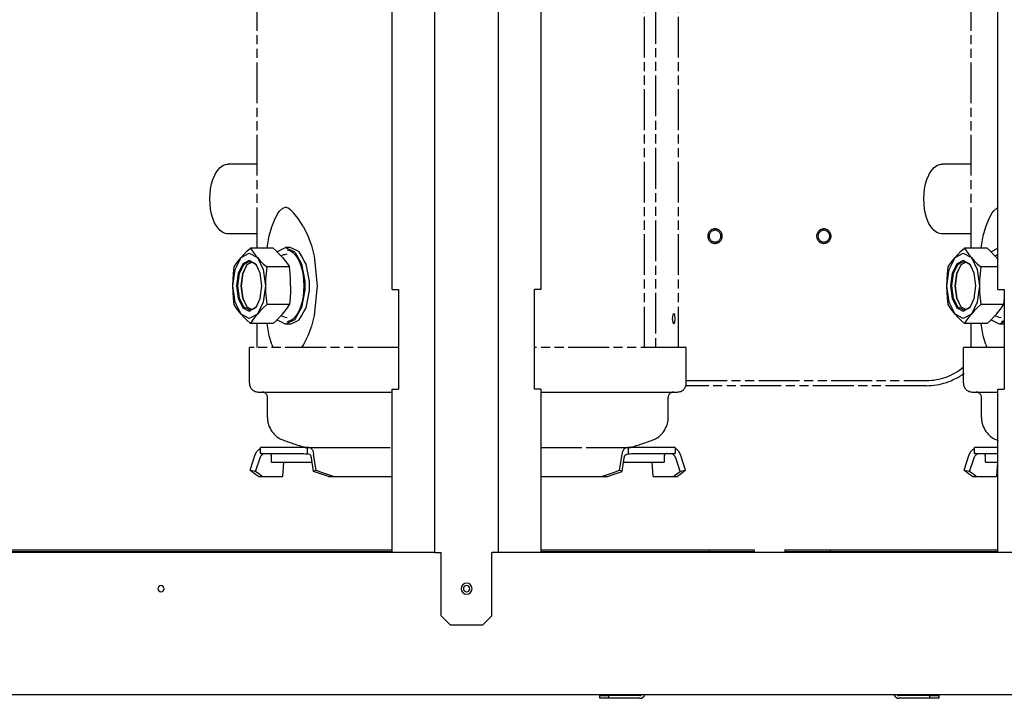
# Model space of a CAD drawing. Extents: x -156717 to 425753, y -51191 to 363295.
# Tile 308 of 502: x 139177 to 139720, y 112052 to 112426. Entities that reach past the tile are written whole.
import ezdxf

# ---------------------------------------------------------------- set-up
doc = ezdxf.new("R2010")
doc.units = 0
doc.header["$LTSCALE"] = 50
doc.linetypes.add('PHANTOM', pattern=[0.8, 0.45, -0.05, 0.1, -0.05, 0.1, -0.05])
doc.layers.get('0').update_dxf_attribs({"linetype": 'CONTINUOUS'})
doc.layers.get('Defpoints').update_dxf_attribs({"linetype": 'CONTINUOUS'})
doc.layers.add('DEFAULT_3', color=7, linetype='PHANTOM')
doc.layers.add('WL570---_TOEVOER', color=3, linetype='CONTINUOUS')
doc.styles.get("Standard").update_dxf_attribs({"font": 'ARIAL.TTF'})
doc.dimstyles.new('ISO-25', dxfattribs={"dimtxt": 2.5, "dimasz": 2.5, "dimexe": 1.25, "dimexo": 0.625, "dimtad": 1, "dimtih": 1, "dimdec": 4, "dimdsep": 46, "dimtxsty": 'Standard', "dimcen": 2.5, "dimadec": 0, "dimazin": 0, "dimtfac": 1, "dimtdec": 4, "dimtmove": 0, "dimatfit": 3, "dimfxl": 0, "dimtvp": 1, "dimtolj": 1, "dimtzin": 0, "dimarcsym": 0})

# ---------------------------------------------------------------- blocks, each defined once
blk = doc.blocks.new('*D171')
at = {"layer": 'Defpoints', "color": 0, "transparency": 16777216}
for p in [(140726.76, 113760.31), (138453.29, 112134.01), (140726.76, 112134.01)]:
    blk.add_point(p, dxfattribs=at)
at = {"layer": 'WL570---_TOEVOER', "color": 0, "lineweight": -2, "transparency": 16777216}
for p, q in [((138453.29, 112165.26), (138453.29, 113822.81)), ((140726.76, 112165.26), (140726.76, 113822.81)), ((138578.29, 113760.31), (140601.76, 113760.31))]:
    blk.add_line(p, q, dxfattribs=at)
at = {"layer": 'WL570---_TOEVOER', "color": 0, "transparency": 16777216}
for points in [[(138578.29, 113781.15), (138578.29, 113739.48), (138453.29, 113760.31)], [(140601.76, 113781.15), (140601.76, 113739.48), (140726.76, 113760.31)]]:
    blk.add_solid(points, dxfattribs=at)
at = {"layer": 'WL570---_TOEVOER', "color": 0, "transparency": 16777216, "insert": (139607.85, 113855.43), "char_height": 125, "attachment_point": 5}
blk.add_mtext('\\A1;2273 HT', dxfattribs=at)

msp = doc.modelspace()

# ---------------------------------------------------------------- linework, layer by layer
at = {"color": 3, "linetype": 'Continuous'}
for p, q in [((139381.99721, 112277.21976), (139381.99721, 112812.79783)), ((139405.50063, 112132.19862), (139405.50063, 112812.79783)), ((139440.50574, 112812.79783), (139440.50574, 112132.19862)), ((139464.00916, 112812.79783), (139464.00916, 112277.21976)), ((139716.0459, 112277.21976), (139716.0459, 112812.79783)), ((139381.99721, 112277.21976), (139383.49743, 112277.21976)), ((139383.49743, 112277.21976), (139385.49772, 112277.21976)), ((139385.49772, 112277.21976), (139385.49772, 112222.21174)), ((139460.50865, 112222.21174), (139460.50865, 112277.21976)), ((139462.50894, 112277.21976), (139460.50865, 112277.21976)), ((139464.00916, 112277.21976), (139462.50894, 112277.21976)), ((139716.0459, 112277.21976), (139717.54612, 112277.21976)), ((139717.54612, 112277.21976), (139719.54641, 112277.21976)), ((139719.54641, 112277.21976), (139719.54641, 112222.21174)), ((139381.99721, 112132.19862), (139381.99721, 112222.21174)), ((139381.99721, 112222.21174), (139383.49743, 112222.21174)), ((139383.49743, 112222.21174), (139385.49772, 112222.21174)), ((139462.50894, 112222.21174), (139460.50865, 112222.21174)), ((139464.00916, 112222.21174), (139462.50894, 112222.21174)), ((139464.00916, 112222.21174), (139464.00916, 112132.19862)), ((139716.0459, 112132.19862), (139716.0459, 112222.21174)), ((139716.0459, 112222.21174), (139717.54612, 112222.21174)), ((139717.54612, 112222.21174), (139719.54641, 112222.21174)), ((139405.50063, 112132.19862), (138579.38022, 112132.19862)), ((138607.88438, 112133.69884), (139381.99721, 112133.69884)), ((139405.50063, 112132.19862), (139407.00085, 112132.19862)), ((139407.00085, 112132.19862), (139409.00114, 112132.19862)), ((139409.00114, 112097.19351), (139409.00114, 112132.19862)), ((139437.00523, 112097.19351), (139437.00523, 112132.19862)), ((139439.00552, 112132.19862), (139437.00523, 112132.19862)), ((139440.50574, 112132.19862), (139439.00552, 112132.19862)), ((139739.54933, 112132.19862), (139440.50574, 112132.19862)), ((139464.00916, 112133.69884), (139556.52265, 112133.69884)), ((139556.52265, 112133.69884), (139581.52629, 112133.69884)), ((139598.52877, 112133.69884), (139623.53242, 112133.69884)), ((139623.53242, 112133.69884), (139716.0459, 112133.69884)), ((139409.00114, 112097.19351), (139414.00187, 112092.19279)), ((139432.0045, 112092.19279), (139437.00523, 112097.19351)), ((139414.00187, 112092.19279), (139432.0045, 112092.19279)), ((140669.18484, 112053.68717), (138510.87022, 112053.68717)), ((139496.5139, 112053.1871), (139501.51463, 112053.1871)), ((139518.51711, 112053.1871), (139501.51463, 112053.1871)), ((139678.54043, 112053.1871), (139661.53796, 112053.1871)), ((139678.54043, 112053.1871), (139683.54116, 112053.1871))]:
    msp.add_line(p, q, dxfattribs=at)
at = {"color": 7, "linetype": 'Continuous'}
for p, q in [((138607.88438, 112132.69869), (139381.99721, 112132.69869)), ((139218.6905, 112132.69869), (139218.6905, 112132.19862)), ((139222.73254, 112132.69869), (139222.73254, 112132.19862)), ((139230.81662, 112132.69869), (139230.81662, 112132.19862)), ((139234.85866, 112132.69869), (139234.85866, 112132.19862)), ((139248.69487, 112132.69869), (139248.69487, 112132.19862)), ((139252.73691, 112132.69869), (139252.73691, 112132.19862)), ((139260.82099, 112132.69869), (139260.82099, 112132.19862)), ((139264.86304, 112132.69869), (139264.86304, 112132.19862)), ((139361.71135, 112132.69869), (139361.71135, 112132.19862)), ((139365.75339, 112132.69869), (139365.75339, 112132.19862)), ((139373.83747, 112132.69869), (139373.83747, 112132.19862)), ((139377.87951, 112132.69869), (139377.87951, 112132.19862)), ((139464.00916, 112132.69869), (139556.52265, 112132.69869)), ((139516.76685, 112132.69869), (139516.76685, 112132.19862)), ((139516.76685, 112132.69869), (139516.76685, 112132.19862)), ((139556.52265, 112133.69884), (139556.52265, 112132.69869)), ((139556.52265, 112132.69869), (139581.52629, 112132.69869)), ((139581.52629, 112133.69884), (139581.52629, 112132.69869)), ((139598.52877, 112133.69884), (139598.52877, 112132.69869)), ((139598.52877, 112132.69869), (139623.53242, 112132.69869)), ((139613.63097, 112132.69869), (139613.63097, 112132.19862)), ((139620.63199, 112132.69869), (139620.63199, 112132.19862)), ((139623.53242, 112133.69884), (139623.53242, 112132.69869)), ((139623.53242, 112132.69869), (139716.0459, 112132.69869)), ((139627.63301, 112132.69869), (139627.63301, 112132.19862)), ((139496.5139, 112051.68688), (139496.5139, 112053.1871)), ((139501.51463, 112051.68688), (139501.51463, 112053.1871)), ((139678.54043, 112051.68688), (139678.54043, 112053.1871)), ((139683.54116, 112051.68688), (139683.54116, 112053.1871)), ((139501.51463, 112051.68688), (139496.5139, 112051.68688)), ((139518.51711, 112051.68688), (139501.51463, 112051.68688)), ((139678.54043, 112051.68688), (139661.53796, 112051.68688)), ((139683.54116, 112051.68688), (139678.54043, 112051.68688))]:
    msp.add_line(p, q, dxfattribs=at)
for centre, radius, start, end in [((139342.1414, 112132.0486), 0.65009, 18.3702765, 72), ((139350.84267, 112132.0486), 0.65009, 108, 161.6297235), ((139671.18936, 112132.0486), 0.65009, 18.3702765, 90), ((139671.18936, 112132.0486), 0.65009, 18.3702765, 90), ((139679.89063, 112132.0486), 0.65009, 90, 161.6297235), ((139679.89063, 112132.0486), 0.65009, 90, 161.6297235), ((139518.51711, 112054.68732), 3.00044, 270, 340.4333734), ((139661.53796, 112054.68732), 3.00044, 199.5666266, 270)]:
    msp.add_arc(centre, radius, start, end, dxfattribs=at)
at = {"color": 3, "linetype": 'Continuous'}
for centre, radius, start, end in [((139254.47862, 112112.1957), 1.75026, 0, 180), ((139423.00318, 112112.1957), 3.00044, 0, 180), ((139423.00318, 112112.1957), 1.75026, 0, 180), ((139254.47862, 112112.1957), 1.75026, 180, 0), ((139423.00318, 112112.1957), 3.00044, 180, 0), ((139423.00318, 112112.1957), 1.75026, 180, 0), ((139518.51711, 112054.68732), 1.50022, 270, 320.5105702), ((139661.53796, 112054.68732), 1.50022, 219.4894298, 270)]:
    msp.add_arc(centre, radius, start, end, dxfattribs=at)
at = {"layer": 'DEFAULT_3', "color": 6, "linetype": 'PHANTOM'}
for p, q in [((139539.84022, 112245.2901), (139539.84022, 112641.8229)), ((139521.10391, 112245.2901), (139521.10391, 112635.42197)), ((139527.18205, 112635.42197), (139527.18205, 112245.2901)), ((139307.56636, 112300.1077), (139307.56636, 112447.94464)), ((139701.32375, 112300.1077), (139701.32375, 112447.94464)), ((139288.59537, 112345.70297), (139290.08161, 112346.32194)), ((139290.08161, 112346.32194), (139290.78846, 112346.41763)), ((139290.78846, 112346.41763), (139291.58051, 112346.52486)), ((139307.56636, 112346.52486), (139291.58051, 112346.52486)), ((139682.35277, 112345.70297), (139683.83901, 112346.32194)), ((139683.83901, 112346.32194), (139684.54586, 112346.41763)), ((139684.54586, 112346.41763), (139685.33791, 112346.52486)), ((139701.32375, 112346.52486), (139685.33791, 112346.52486)), ((139284.08118, 112340.33609), (139284.61685, 112341.36864)), ((139284.61685, 112341.36864), (139285.81432, 112343.1947)), ((139285.81432, 112343.1947), (139287.15539, 112344.65495)), ((139287.15539, 112344.65495), (139288.59537, 112345.70297)), ((139677.83858, 112340.33609), (139678.37425, 112341.36864)), ((139678.37425, 112341.36864), (139679.57172, 112343.1947)), ((139679.57172, 112343.1947), (139680.91279, 112344.65495)), ((139680.91279, 112344.65495), (139682.35277, 112345.70297)), ((139281.86695, 112332.88362), (139282.40482, 112335.56222)), ((139282.40482, 112335.56222), (139283.14633, 112338.06426)), ((139283.14633, 112338.06426), (139284.08118, 112340.33609)), ((139675.62435, 112332.88362), (139676.16222, 112335.56222)), ((139676.16222, 112335.56222), (139676.90373, 112338.06426)), ((139676.90373, 112338.06426), (139677.83858, 112340.33609)), ((139281.43153, 112327.22705), (139281.54083, 112330.08562)), ((139281.54083, 112330.08562), (139281.86695, 112332.88362)), ((139675.18893, 112327.22705), (139675.29823, 112330.08562)), ((139675.29823, 112330.08562), (139675.62435, 112332.88362)), ((139281.54041, 112324.37399), (139281.43153, 112327.22705)), ((139675.2978, 112324.37399), (139675.18893, 112327.22705)), ((139281.86543, 112321.58014), (139281.54041, 112324.37399)), ((139282.40182, 112318.90406), (139281.86543, 112321.58014)), ((139317.37804, 112316.37847), (139319.16664, 112319.54757)), ((139319.16664, 112319.54757), (139320.02707, 112320.69482)), ((139320.02707, 112320.69482), (139321.64956, 112322.17502)), ((139321.64956, 112322.17502), (139323.12576, 112322.6337)), ((139324.66601, 112322.17725), (139323.12576, 112322.6337)), ((139326.54163, 112320.6943), (139324.66601, 112322.17725)), ((139327.61992, 112319.54562), (139326.54163, 112320.6943)), ((139330.08218, 112316.37569), (139327.61992, 112319.54562)), ((139675.62283, 112321.58014), (139675.2978, 112324.37399)), ((139676.15922, 112318.90406), (139675.62283, 112321.58014)), ((139711.13544, 112316.37847), (139712.92404, 112319.54757)), ((139712.92404, 112319.54757), (139713.78447, 112320.69482)), ((139713.78447, 112320.69482), (139715.40695, 112322.17502)), ((139715.40695, 112322.17502), (139716.0459, 112322.37355)), ((139283.14181, 112316.40273), (139282.40182, 112318.90406)), ((139284.07553, 112314.12978), (139283.14181, 112316.40273)), ((139284.61094, 112313.09602), (139284.07553, 112314.12978)), ((139315.54694, 112311.7888), (139317.37804, 112316.37847)), ((139332.98506, 112311.7888), (139330.08218, 112316.37569)), ((139676.89921, 112316.40273), (139676.15922, 112318.90406)), ((139677.83292, 112314.12978), (139676.89921, 112316.40273)), ((139678.36833, 112313.09602), (139677.83292, 112314.12978)), ((139709.30434, 112311.7888), (139711.13544, 112316.37847)), ((139285.80877, 112311.26658), (139284.61094, 112313.09602)), ((139287.1517, 112309.80246), (139285.80877, 112311.26658)), ((139288.59452, 112308.75161), (139287.1517, 112309.80246)), ((139290.08274, 112308.13185), (139288.59452, 112308.75161)), ((139314.21564, 112306.8772), (139315.54694, 112311.7888)), ((139332.98506, 112311.7888), (139335.40814, 112306.89651)), ((139679.56617, 112311.26658), (139678.36833, 112313.09602)), ((139680.9091, 112309.80246), (139679.56617, 112311.26658)), ((139682.35192, 112308.75161), (139680.9091, 112309.80246)), ((139683.84014, 112308.13185), (139682.35192, 112308.75161)), ((139707.97304, 112306.8772), (139709.30434, 112311.7888)), ((139290.78845, 112308.03638), (139290.08274, 112308.13185)), ((139291.58051, 112307.92923), (139290.78845, 112308.03638)), ((139307.56636, 112307.92923), (139291.58051, 112307.92923)), ((139313.2252, 112301.41208), (139314.21564, 112306.8772)), ((139335.40814, 112306.89651), (139337.42335, 112301.49905)), ((139684.54584, 112308.03638), (139683.84014, 112308.13185)), ((139685.33791, 112307.92923), (139684.54584, 112308.03638)), ((139701.32375, 112307.92923), (139685.33791, 112307.92923)), ((139706.98259, 112301.41208), (139707.97304, 112306.8772)), ((139298.617, 112294.91079), (139303.11765, 112297.32261)), ((139300.18205, 112296.63069), (139301.88795, 112298.34804)), ((139301.88795, 112298.34804), (139303.76392, 112300.1077)), ((139303.11765, 112297.32261), (139307.61831, 112294.91079)), ((139316.32981, 112300.1077), (139303.76392, 112300.1077)), ((139303.76392, 112300.1077), (139304.93587, 112298.3479)), ((139304.93587, 112298.3479), (139306.20453, 112296.63055)), ((139313.06828, 112300.1077), (139313.2252, 112301.41208)), ((139318.20575, 112298.34807), (139316.32981, 112300.1077)), ((139319.91165, 112296.63072), (139318.20575, 112298.34807)), ((139318.41257, 112298.13986), (139323.20458, 112300.52315)), ((139325.80303, 112300.52315), (139323.20458, 112300.52315)), ((139325.80303, 112300.52315), (139323.20458, 112300.52315)), ((139323.20458, 112300.52315), (139328.14185, 112298.08341)), ((139324.14969, 112299.17674), (139324.98026, 112298.92141)), ((139324.98026, 112298.92141), (139325.60122, 112298.73052)), ((139325.60122, 112298.73052), (139326.99726, 112297.85426)), ((139329.34679, 112298.76067), (139325.80303, 112300.52315)), ((139326.99726, 112297.85426), (139328.31412, 112296.56918)), ((139328.14185, 112298.08341), (139328.40204, 112297.62255)), ((139328.40204, 112297.62255), (139331.92054, 112291.39053)), ((139330.76856, 112298.05356), (139329.34679, 112298.76067)), ((139331.97844, 112295.88857), (139330.76856, 112298.05356)), ((139337.42335, 112301.49905), (139339.02938, 112295.62433)), ((139692.37439, 112294.91079), (139696.87505, 112297.32261)), ((139693.93945, 112296.63069), (139695.64535, 112298.34804)), ((139695.64535, 112298.34804), (139697.52131, 112300.1077)), ((139696.87505, 112297.32261), (139701.37571, 112294.91079)), ((139710.08721, 112300.1077), (139697.52131, 112300.1077)), ((139697.52131, 112300.1077), (139698.69327, 112298.3479)), ((139698.69327, 112298.3479), (139699.96192, 112296.63055)), ((139706.82568, 112300.1077), (139706.98259, 112301.41208)), ((139711.96315, 112298.34807), (139710.08721, 112300.1077)), ((139713.66905, 112296.63072), (139711.96315, 112298.34807)), ((139712.16997, 112298.13986), (139716.0459, 112300.06755)), ((139295.32232, 112288.32134), (139298.617, 112294.91079)), ((139295.93456, 112291.47368), (139297.20321, 112293.19104)), ((139297.20321, 112293.19104), (139298.617, 112294.91079)), ((139298.617, 112294.91079), (139300.18205, 112296.63069)), ((139303.1452, 112293.32192), (139299.65658, 112291.4913)), ((139300.17524, 112291.01311), (139301.89565, 112291.93508)), ((139301.89565, 112291.93508), (139303.55073, 112292.82203)), ((139302.08077, 112291.01311), (139304.50349, 112292.31145)), ((139303.62129, 112293.06403), (139303.1452, 112293.32192)), ((139303.55073, 112292.82203), (139303.63256, 112292.77818)), ((139304.06805, 112292.82203), (139303.62129, 112293.06403)), ((139303.63256, 112292.77818), (139304.50349, 112292.31145)), ((139304.75843, 112292.44807), (139304.06805, 112292.82203)), ((139304.50349, 112292.31145), (139306.92622, 112291.01311)), ((139306.62698, 112291.43592), (139304.75843, 112292.44807)), ((139306.20453, 112296.63055), (139307.61831, 112294.91079)), ((139307.61831, 112294.91079), (139310.91298, 112288.32134)), ((139307.61831, 112294.91079), (139309.18336, 112293.1909)), ((139309.18336, 112293.1909), (139310.88926, 112291.47354)), ((139321.47673, 112294.91079), (139319.91165, 112296.63072)), ((139320.63986, 112295.83046), (139320.74377, 112295.91287)), ((139320.74377, 112295.91287), (139322.06187, 112296.51847)), ((139321.47673, 112294.91079), (139322.913, 112293.16213)), ((139322.06187, 112296.51847), (139322.73152, 112296.67088)), ((139322.73152, 112296.67088), (139324.07944, 112296.87638)), ((139322.913, 112293.16213), (139324.179, 112291.44541)), ((139328.31412, 112296.56918), (139329.5251, 112294.90204)), ((139329.5251, 112294.90204), (139330.60396, 112292.88602)), ((139330.60396, 112292.88602), (139331.52523, 112290.56366)), ((139333.52285, 112293.12496), (139331.97844, 112295.88857)), ((139334.56187, 112291.26572), (139333.52285, 112293.12496)), ((139339.02938, 112295.62433), (139340.61073, 112279.36469)), ((139689.07972, 112288.32134), (139692.37439, 112294.91079)), ((139689.69196, 112291.47368), (139690.96061, 112293.19104)), ((139690.96061, 112293.19104), (139692.37439, 112294.91079)), ((139692.37439, 112294.91079), (139693.93945, 112296.63069)), ((139696.90259, 112293.32192), (139693.41397, 112291.4913)), ((139693.93264, 112291.01311), (139695.65305, 112291.93508)), ((139695.65305, 112291.93508), (139697.30813, 112292.82203)), ((139695.83816, 112291.01311), (139698.26089, 112292.31145)), ((139697.37869, 112293.06403), (139696.90259, 112293.32192)), ((139697.30813, 112292.82203), (139697.38996, 112292.77818)), ((139697.82544, 112292.82203), (139697.37869, 112293.06403)), ((139697.38996, 112292.77818), (139698.26089, 112292.31145)), ((139698.51583, 112292.44807), (139697.82544, 112292.82203)), ((139698.26089, 112292.31145), (139700.68362, 112291.01311)), ((139700.38438, 112291.43592), (139698.51583, 112292.44807)), ((139699.96192, 112296.63055), (139701.37571, 112294.91079)), ((139701.37571, 112294.91079), (139704.67038, 112288.32134)), ((139701.37571, 112294.91079), (139702.94076, 112293.1909)), ((139702.94076, 112293.1909), (139704.64666, 112291.47354)), ((139715.23413, 112294.91079), (139713.66905, 112296.63072)), ((139714.39726, 112295.83046), (139714.50117, 112295.91287)), ((139714.50117, 112295.91287), (139715.81926, 112296.51847)), ((139715.23413, 112294.91079), (139716.0459, 112293.92246)), ((139715.81926, 112296.51847), (139716.0459, 112296.57005)), ((139294.11634, 112279.32006), (139295.32232, 112288.32134)), ((139294.41102, 112286.20016), (139294.7626, 112289.71388)), ((139294.7626, 112289.71388), (139295.93456, 112291.47368)), ((139299.65658, 112291.4913), (139297.07084, 112286.37702)), ((139297.70421, 112286.07105), (139300.17524, 112291.01311)), ((139299.60973, 112286.07105), (139301.55857, 112290.34437)), ((139299.74368, 112286.23491), (139301.60991, 112290.32092)), ((139301.55857, 112290.34437), (139301.70805, 112290.53579)), ((139301.70805, 112290.53579), (139301.744, 112290.58184)), ((139301.744, 112290.58184), (139302.08077, 112291.01311)), ((139307.15848, 112290.75377), (139306.62698, 112291.43592)), ((139306.92622, 112291.01311), (139307.14, 112290.73934)), ((139307.20041, 112290.66198), (139307.15848, 112290.75377)), ((139307.36324, 112290.30547), (139307.20041, 112290.66198)), ((139309.17664, 112286.33513), (139307.36324, 112290.30547)), ((139310.88926, 112291.47354), (139312.76523, 112289.71388)), ((139310.91298, 112288.32134), (139312.11896, 112279.32006)), ((139312.76523, 112289.71388), (139312.41335, 112286.19672)), ((139325.33113, 112289.71388), (139312.76523, 112289.71388)), ((139324.179, 112291.44541), (139325.33113, 112289.71388)), ((139325.68297, 112286.19704), (139325.33113, 112289.71388)), ((139331.52523, 112290.56366), (139332.26623, 112287.98689)), ((139331.92054, 112291.39053), (139333.72488, 112281.93928)), ((139332.26623, 112287.98689), (139332.80893, 112285.21371)), ((139334.71849, 112290.42739), (139334.56187, 112291.26572)), ((139336.33244, 112281.78859), (139334.71849, 112290.42739)), ((139687.87374, 112279.32006), (139689.07972, 112288.32134)), ((139688.16841, 112286.20016), (139688.52, 112289.71388)), ((139688.52, 112289.71388), (139689.69196, 112291.47368)), ((139693.41397, 112291.4913), (139690.82824, 112286.37702)), ((139691.4616, 112286.07105), (139693.93264, 112291.01311)), ((139693.36713, 112286.07105), (139695.31597, 112290.34437)), ((139693.50107, 112286.23491), (139695.36731, 112290.32092)), ((139695.31597, 112290.34437), (139695.46544, 112290.53579)), ((139695.46544, 112290.53579), (139695.5014, 112290.58184)), ((139695.5014, 112290.58184), (139695.83816, 112291.01311)), ((139700.91588, 112290.75377), (139700.38438, 112291.43592)), ((139700.68362, 112291.01311), (139700.8974, 112290.73934)), ((139700.9578, 112290.66198), (139700.91588, 112290.75377)), ((139701.12064, 112290.30547), (139700.9578, 112290.66198)), ((139702.93404, 112286.33513), (139701.12064, 112290.30547)), ((139704.64666, 112291.47354), (139706.52263, 112289.71388)), ((139704.67038, 112288.32134), (139705.87636, 112279.32006)), ((139706.52263, 112289.71388), (139706.17075, 112286.19672)), ((139716.0459, 112289.71388), (139706.52263, 112289.71388)), ((139294.11634, 112279.32006), (139294.19193, 112282.76013)), ((139294.19193, 112282.76013), (139294.41102, 112286.20016)), ((139297.07084, 112286.37702), (139296.11663, 112279.32006)), ((139296.79975, 112279.32006), (139297.70421, 112286.07105)), ((139298.70721, 112279.33452), (139299.60973, 112286.07105)), ((139298.8151, 112279.32006), (139299.74368, 112286.23491)), ((139310.11867, 112279.32006), (139309.17664, 112286.33513)), ((139312.19455, 112282.76009), (139312.11896, 112279.32006)), ((139312.41335, 112286.19672), (139312.19455, 112282.76009)), ((139325.90179, 112282.76041), (139325.68297, 112286.19704)), ((139325.97739, 112279.32006), (139325.90179, 112282.76041)), ((139332.80893, 112285.21371), (139333.14026, 112282.30651)), ((139333.14026, 112282.30651), (139333.25217, 112279.33142)), ((139333.72488, 112281.93928), (139333.73398, 112276.85154)), ((139336.32333, 112276.70085), (139336.33244, 112281.78859)), ((139687.87374, 112279.32006), (139687.94933, 112282.76013)), ((139687.94933, 112282.76013), (139688.16841, 112286.20016)), ((139690.82824, 112286.37702), (139689.87403, 112279.32006)), ((139690.55714, 112279.32006), (139691.4616, 112286.07105)), ((139692.46461, 112279.33452), (139693.36713, 112286.07105)), ((139692.5725, 112279.32006), (139693.50107, 112286.23491)), ((139703.87607, 112279.32006), (139702.93404, 112286.33513)), ((139705.95195, 112282.76009), (139705.87636, 112279.32006)), ((139706.17075, 112286.19672), (139705.95195, 112282.76009)), ((139294.19193, 112275.88004), (139294.11634, 112279.32006)), ((139295.32232, 112270.31879), (139294.11634, 112279.32006)), ((139294.41073, 112272.4434), (139294.19193, 112275.88004)), ((139296.11663, 112279.32006), (139297.05866, 112272.305)), ((139297.70421, 112272.56908), (139296.79975, 112279.32006)), ((139298.70527, 112279.32006), (139298.70721, 112279.33452)), ((139298.70721, 112279.30561), (139298.70528, 112279.32006)), ((139299.60973, 112272.56908), (139298.70721, 112279.30561)), ((139299.75568, 112272.36392), (139298.8151, 112279.32006)), ((139309.16446, 112272.26311), (139310.11867, 112279.32006)), ((139312.11896, 112279.32006), (139310.91298, 112270.31879)), ((139312.11896, 112279.32006), (139312.19455, 112275.88)), ((139312.19455, 112275.88), (139312.41364, 112272.43996)), ((139325.90568, 112275.97034), (139325.69004, 112272.52859)), ((139325.97739, 112279.32006), (139325.90568, 112275.97034)), ((139333.73398, 112276.85154), (139331.96342, 112267.37441)), ((139333.14193, 112276.35584), (139332.81213, 112273.44722)), ((139333.25217, 112279.33142), (139333.14193, 112276.35584)), ((139334.6914, 112268.15269), (139336.32333, 112276.70085)), ((139340.61073, 112279.36469), (139339.02938, 112263.0158)), ((139687.94933, 112275.88004), (139687.87374, 112279.32006)), ((139689.07972, 112270.31879), (139687.87374, 112279.32006)), ((139688.16813, 112272.4434), (139687.94933, 112275.88004)), ((139689.87403, 112279.32006), (139690.81606, 112272.305)), ((139691.4616, 112272.56908), (139690.55714, 112279.32006)), ((139692.46267, 112279.32006), (139692.46461, 112279.33452)), ((139692.46461, 112279.30561), (139692.46267, 112279.32006)), ((139693.36713, 112272.56908), (139692.46461, 112279.30561)), ((139693.51308, 112272.36392), (139692.5725, 112279.32006)), ((139702.92186, 112272.26311), (139703.87607, 112279.32006)), ((139705.87636, 112279.32006), (139704.67038, 112270.31879)), ((139705.87636, 112279.32006), (139705.95195, 112275.88)), ((139705.95195, 112275.88), (139706.17104, 112272.43996)), ((139294.7626, 112268.92624), (139294.41073, 112272.4434)), ((139298.617, 112263.72933), (139295.32232, 112270.31879)), ((139297.05866, 112272.305), (139299.60832, 112267.20421)), ((139300.17524, 112267.62702), (139297.70421, 112272.56908)), ((139301.55857, 112268.29576), (139299.60973, 112272.56908)), ((139301.60995, 112268.31931), (139299.75568, 112272.36392)), ((139307.36347, 112268.3347), (139309.16446, 112272.26311)), ((139310.91298, 112270.31879), (139307.61831, 112263.72933)), ((139312.41364, 112272.43996), (139312.76523, 112268.92624)), ((139325.69004, 112272.52859), (139325.33113, 112268.92624)), ((139332.27066, 112270.67174), (139331.53048, 112268.09194)), ((139332.81213, 112273.44722), (139332.27066, 112270.67174)), ((139688.52, 112268.92624), (139688.16813, 112272.4434)), ((139692.37439, 112263.72933), (139689.07972, 112270.31879)), ((139690.81606, 112272.305), (139693.36572, 112267.20421)), ((139693.93264, 112267.62702), (139691.4616, 112272.56908)), ((139695.31597, 112268.29576), (139693.36713, 112272.56908)), ((139695.36735, 112268.31931), (139693.51308, 112272.36392)), ((139701.12086, 112268.3347), (139702.92186, 112272.26311)), ((139704.67038, 112270.31879), (139701.37571, 112263.72933)), ((139706.17104, 112272.43996), (139706.52263, 112268.92624)), ((139719.44743, 112272.52859), (139719.08852, 112268.92624)), ((139719.54641, 112274.10831), (139719.44743, 112272.52859)), ((139295.93446, 112267.16658), (139294.7626, 112268.92624)), ((139297.2031, 112265.44923), (139295.93446, 112267.16658)), ((139298.617, 112263.72933), (139297.2031, 112265.44923)), ((139299.60832, 112267.20421), (139303.09011, 112265.31821)), ((139301.86816, 112266.71978), (139300.17524, 112267.62702)), ((139301.70916, 112268.10291), (139301.55857, 112268.29576)), ((139301.74465, 112268.05745), (139301.70916, 112268.10291)), ((139302.08077, 112267.62702), (139301.74465, 112268.05745)), ((139303.55073, 112265.81809), (139301.86816, 112266.71978)), ((139304.50349, 112266.32868), (139302.08077, 112267.62702)), ((139303.09011, 112265.31821), (139303.61832, 112265.59538)), ((139303.6246, 112265.85768), (139303.55073, 112265.81809)), ((139303.61832, 112265.59538), (139304.04274, 112265.81809)), ((139304.50349, 112266.32868), (139303.6246, 112265.85768)), ((139304.04274, 112265.81809), (139304.75694, 112266.19286)), ((139306.92622, 112267.62702), (139304.50349, 112266.32868)), ((139304.75694, 112266.19286), (139306.57873, 112267.14883)), ((139306.57873, 112267.14883), (139307.15761, 112267.88568)), ((139307.13934, 112267.89994), (139306.92622, 112267.62702)), ((139307.15761, 112267.88568), (139307.19942, 112267.97689)), ((139307.19942, 112267.97689), (139307.36347, 112268.3347)), ((139309.18323, 112265.44909), (139307.61831, 112263.72933)), ((139310.88912, 112267.16644), (139309.18323, 112265.44909)), ((139312.76523, 112268.92624), (139310.88912, 112267.16644)), ((139325.33113, 112268.92624), (139312.76523, 112268.92624)), ((139321.47673, 112263.72933), (139322.89065, 112265.44926)), ((139322.89065, 112265.44926), (139324.15929, 112267.16661)), ((139324.15929, 112267.16661), (139325.33113, 112268.92624)), ((139331.96342, 112267.37441), (139328.42022, 112261.03414)), ((139330.60945, 112265.76601), (139329.53017, 112263.74624)), ((139331.53048, 112268.09194), (139330.60945, 112265.76601)), ((139331.95926, 112262.71575), (139333.39437, 112265.25764)), ((139333.39437, 112265.25764), (139334.51899, 112267.24959)), ((139334.51899, 112267.24959), (139334.6914, 112268.15269)), ((139689.69186, 112267.16658), (139688.52, 112268.92624)), ((139690.9605, 112265.44923), (139689.69186, 112267.16658)), ((139692.37439, 112263.72933), (139690.9605, 112265.44923)), ((139693.36572, 112267.20421), (139696.84751, 112265.31821)), ((139695.62556, 112266.71978), (139693.93264, 112267.62702)), ((139695.46656, 112268.10291), (139695.31597, 112268.29576)), ((139695.50205, 112268.05745), (139695.46656, 112268.10291)), ((139695.83816, 112267.62702), (139695.50205, 112268.05745)), ((139697.30813, 112265.81809), (139695.62556, 112266.71978)), ((139698.26089, 112266.32868), (139695.83816, 112267.62702)), ((139696.84751, 112265.31821), (139697.37572, 112265.59538)), ((139697.382, 112265.85768), (139697.30813, 112265.81809)), ((139697.37572, 112265.59538), (139697.80014, 112265.81809)), ((139698.26089, 112266.32868), (139697.382, 112265.85768)), ((139697.80014, 112265.81809), (139698.51433, 112266.19286)), ((139700.68362, 112267.62702), (139698.26089, 112266.32868)), ((139698.51433, 112266.19286), (139700.33613, 112267.14883)), ((139700.33613, 112267.14883), (139700.91501, 112267.88568)), ((139700.89674, 112267.89994), (139700.68362, 112267.62702)), ((139700.91501, 112267.88568), (139700.95682, 112267.97689)), ((139700.95682, 112267.97689), (139701.12086, 112268.3347)), ((139702.94062, 112265.44909), (139701.37571, 112263.72933)), ((139704.64651, 112267.16644), (139702.94062, 112265.44909)), ((139706.52263, 112268.92624), (139704.64651, 112267.16644)), ((139719.08852, 112268.92624), (139706.52263, 112268.92624)), ((139715.23413, 112263.72933), (139716.64805, 112265.44926)), ((139716.64805, 112265.44926), (139717.91669, 112267.16661)), ((139717.91669, 112267.16661), (139719.08852, 112268.92624)), ((139300.18191, 112262.00958), (139298.617, 112263.72933)), ((139303.11765, 112261.31752), (139298.617, 112263.72933)), ((139301.8878, 112260.29222), (139300.18191, 112262.00958)), ((139303.76392, 112258.53242), (139301.8878, 112260.29222)), ((139307.61831, 112263.72933), (139303.11765, 112261.31752)), ((139304.93577, 112260.29208), (139303.76392, 112258.53242)), ((139306.20442, 112262.00944), (139304.93577, 112260.29208)), ((139307.61831, 112263.72933), (139306.20442, 112262.00944)), ((139318.17678, 112260.26395), (139316.32981, 112258.53242)), ((139319.88422, 112261.98067), (139318.17678, 112260.26395)), ((139323.20458, 112258.11697), (139318.40184, 112260.49023)), ((139321.47673, 112263.72933), (139319.88422, 112261.98067)), ((139320.74204, 112262.72834), (139320.63936, 112262.80984)), ((139322.06165, 112262.12173), (139320.74204, 112262.72834)), ((139322.73152, 112261.96925), (139322.06165, 112262.12173)), ((139322.73152, 112261.96925), (139324.07944, 112261.76374)), ((139328.1701, 112260.58657), (139323.20458, 112258.11697)), ((139325.02411, 112259.73226), (139324.14969, 112259.46339)), ((139325.60195, 112259.90994), (139325.02411, 112259.73226)), ((139326.99958, 112260.78771), (139325.60195, 112259.90994)), ((139325.80303, 112258.11697), (139329.35052, 112259.86995)), ((139328.31809, 112262.07558), (139326.99958, 112260.78771)), ((139328.42022, 112261.03414), (139328.1701, 112260.58657)), ((139329.53017, 112263.74624), (139328.31809, 112262.07558)), ((139329.35052, 112259.86995), (139330.7403, 112260.55671)), ((139330.7403, 112260.55671), (139331.95926, 112262.71575)), ((139339.02938, 112263.0158), (139337.41933, 112257.12896)), ((139536.64062, 112261.15241), (139536.84328, 112263.29351)), ((139536.84616, 112259.02868), (139536.64062, 112261.15241)), ((139536.84328, 112263.29351), (139537.30234, 112264.16785)), ((139537.30234, 112264.16785), (139537.72121, 112263.30616)), ((139537.72121, 112263.30616), (139537.88826, 112261.18243)), ((139537.88826, 112261.18243), (139537.72364, 112259.04133)), ((139693.93931, 112262.00958), (139692.37439, 112263.72933)), ((139696.87505, 112261.31752), (139692.37439, 112263.72933)), ((139695.6452, 112260.29222), (139693.93931, 112262.00958)), ((139697.52131, 112258.53242), (139695.6452, 112260.29222)), ((139701.37571, 112263.72933), (139696.87505, 112261.31752)), ((139698.69317, 112260.29208), (139697.52131, 112258.53242)), ((139699.96181, 112262.00944), (139698.69317, 112260.29208)), ((139701.37571, 112263.72933), (139699.96181, 112262.00944)), ((139711.93418, 112260.26395), (139710.08721, 112258.53242)), ((139713.64162, 112261.98067), (139711.93418, 112260.26395)), ((139716.96197, 112258.11697), (139712.15924, 112260.49023)), ((139715.23413, 112263.72933), (139713.64162, 112261.98067)), ((139714.49943, 112262.72834), (139714.39675, 112262.80984)), ((139715.81905, 112262.12173), (139714.49943, 112262.72834)), ((139716.48892, 112261.96925), (139715.81905, 112262.12173)), ((139716.48892, 112261.96925), (139717.83684, 112261.76374)), ((139719.54641, 112259.40234), (139716.96197, 112258.11697)), ((139718.78151, 112259.73226), (139717.90709, 112259.46339)), ((139719.35935, 112259.90994), (139718.78151, 112259.73226)), ((139719.54641, 112260.02743), (139719.35935, 112259.90994)), ((139316.32981, 112258.53242), (139303.76392, 112258.53242)), ((139307.56636, 112245.2901), (139307.56636, 112258.53242)), ((139313.2255, 112257.22599), (139313.06832, 112258.53242)), ((139314.21641, 112251.75955), (139313.2255, 112257.22599)), ((139325.80303, 112258.11697), (139323.20458, 112258.11697)), ((139325.80303, 112258.11697), (139323.20458, 112258.11697)), ((139337.41933, 112257.12896), (139335.41912, 112251.76878)), ((139537.30234, 112258.16698), (139536.84616, 112259.02868)), ((139537.72364, 112259.04133), (139537.30234, 112258.16698)), ((139710.08721, 112258.53242), (139697.52131, 112258.53242)), ((139701.32375, 112245.2901), (139701.32375, 112258.53242)), ((139706.9829, 112257.22599), (139706.82572, 112258.53242)), ((139707.9738, 112251.75955), (139706.9829, 112257.22599)), ((139719.54641, 112258.11697), (139716.96197, 112258.11697)), ((139719.54641, 112258.11697), (139716.96197, 112258.11697)), ((139315.54694, 112246.85133), (139314.21641, 112251.75955)), ((139335.41912, 112251.76878), (139332.98506, 112246.85133)), ((139709.30434, 112246.85133), (139707.9738, 112251.75955)), ((139303.26073, 112225.52722), (139303.26073, 112245.2901)), ((139305.8361, 112245.2901), (139303.26085, 112245.2901)), ((139305.83811, 112245.2901), (139305.8361, 112245.2901)), ((139385.49772, 112245.2901), (139305.83811, 112245.2901)), ((139315.54694, 112246.85133), (139316.16973, 112245.2901)), ((139332.98506, 112246.85133), (139331.99695, 112245.2901)), ((139541.56847, 112245.2901), (139460.50865, 112245.2901)), ((139541.57047, 112245.2901), (139541.56847, 112245.2901)), ((139544.14572, 112245.2901), (139541.57047, 112245.2901)), ((139544.14584, 112225.52722), (139544.14584, 112245.2901)), ((139697.01813, 112225.52722), (139697.01813, 112245.2901)), ((139699.5935, 112245.2901), (139697.01825, 112245.2901)), ((139699.5955, 112245.2901), (139699.5935, 112245.2901)), ((139719.54641, 112245.2901), (139699.5955, 112245.2901)), ((139709.30434, 112246.85133), (139709.92713, 112245.2901)), ((139308.11821, 112220.70152), (139308.21739, 112220.70152)), ((139308.21739, 112220.70152), (139309.26325, 112220.70152)), ((139309.26325, 112220.70152), (139310.21174, 112220.70152)), ((139310.21174, 112220.70152), (139310.21358, 112220.70152)), ((139310.21358, 112220.70152), (139311.34549, 112220.70152)), ((139311.34549, 112220.70152), (139314.44527, 112220.70152)), ((139313.21218, 112206.64121), (139313.21218, 112217.70108)), ((139314.44527, 112220.70152), (139318.5345, 112220.70152)), ((139318.5345, 112220.70152), (139323.57615, 112220.70152)), ((139323.57615, 112220.70152), (139329.52458, 112220.70152)), ((139329.52458, 112220.70152), (139336.3259, 112220.70152)), ((139336.3259, 112220.70152), (139343.91852, 112220.70152)), ((139343.91852, 112220.70152), (139352.23369, 112220.70152)), ((139352.23369, 112220.70152), (139361.1961, 112220.70152)), ((139361.1961, 112220.70152), (139370.72458, 112220.70152)), ((139370.72458, 112220.70152), (139380.73284, 112220.70152)), ((139380.73284, 112220.70152), (139381.99721, 112220.70152)), ((139464.00916, 112220.70152), (139466.67373, 112220.70152)), ((139466.67373, 112220.70152), (139476.68199, 112220.70152)), ((139476.68199, 112220.70152), (139486.21048, 112220.70152)), ((139486.21048, 112220.70152), (139495.17288, 112220.70152)), ((139495.17288, 112220.70152), (139503.48805, 112220.70152)), ((139503.48805, 112220.70152), (139511.08067, 112220.70152)), ((139511.08067, 112220.70152), (139517.88199, 112220.70152)), ((139517.88199, 112220.70152), (139523.83042, 112220.70152)), ((139523.83042, 112220.70152), (139528.87208, 112220.70152)), ((139528.87208, 112220.70152), (139532.96131, 112220.70152)), ((139532.96131, 112220.70152), (139536.06108, 112220.70152)), ((139534.19439, 112206.64121), (139534.19439, 112217.70108)), ((139536.06108, 112220.70152), (139537.19483, 112220.70152)), ((139537.19483, 112220.70152), (139538.14333, 112220.70152)), ((139538.14333, 112220.70152), (139539.18918, 112220.70152)), ((139539.18918, 112220.70152), (139539.28837, 112220.70152)), ((139701.8756, 112220.70152), (139701.97479, 112220.70152)), ((139701.97479, 112220.70152), (139703.02064, 112220.70152)), ((139703.02064, 112220.70152), (139703.96914, 112220.70152)), ((139703.96914, 112220.70152), (139703.97098, 112220.70152)), ((139703.97098, 112220.70152), (139705.10289, 112220.70152)), ((139705.10289, 112220.70152), (139708.20266, 112220.70152)), ((139706.96958, 112206.64121), (139706.96958, 112217.70108)), ((139708.20266, 112220.70152), (139712.29189, 112220.70152)), ((139712.29189, 112220.70152), (139716.0459, 112220.70152)), ((139307.27531, 112187.83218), (139308.45135, 112189.04426)), ((139308.45135, 112189.04426), (139309.43663, 112189.55561)), ((139309.43663, 112186.70656), (139309.43663, 112190.03205)), ((139314.11376, 112190.03205), (139309.43809, 112190.03205)), ((139326.88353, 112190.03205), (139314.11376, 112190.03205)), ((139328.4394, 112190.03205), (139326.88353, 112190.03205)), ((139335.19535, 112190.03205), (139328.4394, 112190.03205)), ((139335.18918, 112186.70656), (139335.19529, 112190.03205)), ((139335.29052, 112190.03205), (139335.19535, 112190.03205)), ((139335.29052, 112190.03205), (139342.76649, 112190.03205)), ((139336.00224, 112190.02219), (139335.29052, 112190.03205)), ((139336.6422, 112189.95849), (139336.00224, 112190.02219)), ((139337.08111, 112189.79983), (139336.6422, 112189.95849)), ((139337.08111, 112189.79983), (139337.75998, 112189.04426)), ((139337.75998, 112189.04426), (139338.30838, 112187.83218)), ((139342.76649, 112190.03205), (139358.3253, 112190.03205)), ((139358.3253, 112190.03205), (139381.99721, 112190.03205)), ((139464.00916, 112190.03205), (139489.08128, 112190.03205)), ((139489.08128, 112190.03205), (139504.68425, 112190.03205)), ((139504.68425, 112190.03205), (139512.11605, 112190.03205)), ((139509.09819, 112187.83218), (139509.64659, 112189.04426)), ((139509.64659, 112189.04426), (139510.32546, 112189.79983)), ((139510.32546, 112189.79983), (139510.76224, 112189.95803)), ((139510.76224, 112189.95803), (139511.40373, 112190.02212)), ((139511.40373, 112190.02212), (139512.11605, 112190.03205)), ((139512.20163, 112190.03205), (139512.11605, 112190.03205)), ((139518.96717, 112190.03205), (139512.20163, 112190.03205)), ((139512.21747, 112186.70656), (139512.21442, 112190.03205)), ((139533.2501, 112190.03205), (139518.96717, 112190.03205)), ((139533.29422, 112190.03205), (139533.2501, 112190.03205)), ((139537.96849, 112190.03205), (139533.29422, 112190.03205)), ((139537.96994, 112190.03205), (139537.96994, 112186.70656)), ((139538.95927, 112189.04072), (139537.96994, 112189.55515)), ((139540.13461, 112187.82827), (139538.95927, 112189.04072)), ((139701.0327, 112187.83218), (139702.20875, 112189.04426)), ((139702.20875, 112189.04426), (139703.19403, 112189.55561)), ((139703.19403, 112186.70656), (139703.19403, 112190.03205)), ((139707.87116, 112190.03205), (139703.19549, 112190.03205)), ((139716.0459, 112190.03205), (139707.87116, 112190.03205)), ((139303.5931, 112177.53816), (139306.49299, 112186.28102)), ((139306.49299, 112186.28102), (139307.27531, 112187.83218)), ((139306.61923, 112176.93855), (139309.09518, 112184.4033)), ((139309.09518, 112184.4033), (139309.30036, 112184.89836)), ((139309.30036, 112184.89836), (139309.57319, 112185.35292)), ((139309.43775, 112186.70656), (139309.83319, 112186.70656)), ((139309.57319, 112185.35292), (139309.90719, 112185.75585)), ((139310.05408, 112186.694), (139309.83319, 112186.70656)), ((139309.83319, 112186.70656), (139313.98731, 112186.70656)), ((139309.90719, 112185.75585), (139310.65992, 112186.43681)), ((139310.33315, 112186.66258), (139310.05408, 112186.694)), ((139310.67573, 112186.62193), (139310.33315, 112186.66258)), ((139310.65992, 112186.43681), (139310.77342, 112186.57353)), ((139310.77342, 112186.57353), (139310.67573, 112186.62193)), ((139313.98731, 112186.70656), (139314.03184, 112186.70656)), ((139314.03184, 112186.70656), (139327.27189, 112186.70656)), ((139315.48751, 112182.03088), (139315.48751, 112185.20634)), ((139327.27189, 112186.70656), (139328.4394, 112186.70656)), ((139328.4394, 112186.70656), (139332.3013, 112186.70656)), ((139332.3013, 112186.70656), (139333.24384, 112186.69401)), ((139333.24384, 112186.69401), (139334.20708, 112186.66259)), ((139334.20708, 112186.66259), (139335.18902, 112186.62193)), ((139335.18902, 112186.62193), (139335.18918, 112186.70656)), ((139335.18902, 112186.62193), (139336.32466, 112186.42528)), ((139336.32466, 112186.42528), (139337.08111, 112185.75585)), ((139337.23665, 112185.35362), (139337.08111, 112185.75585)), ((139337.3639, 112184.89907), (139337.23665, 112185.35362)), ((139337.45976, 112184.4033), (139337.3639, 112184.89907)), ((139338.61432, 112176.93851), (139337.45976, 112184.4033)), ((139338.30838, 112187.83218), (139338.67318, 112186.28102)), ((139340.02541, 112177.53819), (139338.67318, 112186.28102)), ((139507.38115, 112177.53816), (139508.73339, 112186.28102)), ((139508.73339, 112186.28102), (139509.09819, 112187.83218)), ((139508.79225, 112176.93855), (139509.94681, 112184.4033)), ((139509.94681, 112184.4033), (139510.04249, 112184.89836)), ((139510.04249, 112184.89836), (139510.16971, 112185.35292)), ((139510.16971, 112185.35292), (139510.32546, 112185.75585)), ((139510.32546, 112185.75585), (139511.11306, 112186.43681)), ((139511.11306, 112186.43681), (139512.21755, 112186.62193)), ((139512.21755, 112186.62193), (139512.21747, 112186.70656)), ((139512.21755, 112186.62193), (139513.19923, 112186.66258)), ((139513.19923, 112186.66258), (139514.16246, 112186.694)), ((139514.16246, 112186.694), (139515.10528, 112186.70656)), ((139515.10528, 112186.70656), (139518.96717, 112186.70656)), ((139518.96717, 112186.70656), (139533.41928, 112186.70656)), ((139531.91906, 112185.20634), (139531.91906, 112182.03088)), ((139533.41928, 112186.70656), (139537.96883, 112186.70656)), ((139536.63318, 112186.57377), (139536.73099, 112186.62195)), ((139536.74362, 112186.43923), (139536.63318, 112186.57377)), ((139537.07354, 112186.6626), (139536.73099, 112186.62195)), ((139537.49938, 112185.75585), (139536.74362, 112186.43923)), ((139537.35259, 112186.69401), (139537.07354, 112186.6626)), ((139537.57338, 112186.70656), (139537.35259, 112186.69401)), ((139537.83293, 112185.35362), (139537.49938, 112185.75585)), ((139538.10582, 112184.89907), (139537.83293, 112185.35362)), ((139538.31139, 112184.4033), (139538.10582, 112184.89907)), ((139540.78736, 112176.93851), (139538.31139, 112184.4033)), ((139540.91359, 112186.28102), (139540.13461, 112187.82827)), ((139543.81346, 112177.53819), (139540.91359, 112186.28102)), ((139697.3505, 112177.53816), (139700.25038, 112186.28102)), ((139700.25038, 112186.28102), (139701.0327, 112187.83218)), ((139700.37663, 112176.93855), (139702.85258, 112184.4033)), ((139702.85258, 112184.4033), (139703.05775, 112184.89836)), ((139703.05775, 112184.89836), (139703.33058, 112185.35292)), ((139703.19514, 112186.70656), (139703.59059, 112186.70656)), ((139703.33058, 112185.35292), (139703.66459, 112185.75585)), ((139703.81148, 112186.694), (139703.59059, 112186.70656)), ((139703.59059, 112186.70656), (139707.74471, 112186.70656)), ((139703.66459, 112185.75585), (139704.41732, 112186.43681)), ((139704.09055, 112186.66258), (139703.81148, 112186.694)), ((139704.43313, 112186.62193), (139704.09055, 112186.66258)), ((139704.41732, 112186.43681), (139704.53082, 112186.57353)), ((139704.53082, 112186.57353), (139704.43313, 112186.62193)), ((139707.74471, 112186.70656), (139707.78924, 112186.70656)), ((139707.78924, 112186.70656), (139716.0459, 112186.70656)), ((139709.24491, 112182.03088), (139709.24491, 112185.20634)), ((139315.48924, 112182.03088), (139318.813, 112182.03088)), ((139318.813, 112182.03088), (139328.4394, 112182.03088)), ((139322.03038, 112182.03088), (139321.54712, 112174.12973)), ((139328.4394, 112182.03088), (139337.82669, 112182.03088)), ((139509.57988, 112182.03088), (139518.96717, 112182.03088)), ((139518.96717, 112182.03088), (139528.59229, 112182.03088)), ((139525.85945, 112174.12973), (139525.37619, 112182.03088)), ((139528.59229, 112182.03088), (139531.91733, 112182.03088)), ((139709.24664, 112182.03088), (139712.57039, 112182.03088)), ((139712.57039, 112182.03088), (139716.0459, 112182.03088)), ((139715.78778, 112182.03088), (139715.30452, 112174.12973)), ((139305.13756, 112176.37582), (139303.5931, 112177.53816)), ((139303.5931, 112177.53816), (139304.60233, 112177.33584)), ((139304.60233, 112177.33584), (139305.61104, 112177.13595)), ((139306.66182, 112175.23964), (139305.13756, 112176.37582)), ((139305.61104, 112177.13595), (139306.61921, 112176.93851)), ((139307.85155, 112175.99719), (139306.61923, 112176.93855)), ((139308.16592, 112174.12973), (139306.66182, 112175.23964)), ((139309.08639, 112175.06092), (139307.85155, 112175.99719)), ((139308.16591, 112174.12973), (139310.32376, 112174.12973)), ((139310.32376, 112174.12973), (139309.08639, 112175.06092)), ((139310.32376, 112174.12973), (139313.82788, 112174.12973)), ((139313.82788, 112174.12973), (139320.66961, 112174.12973)), ((139320.66961, 112174.12973), (139321.54712, 112174.12973)), ((139338.61432, 112176.93851), (139339.08444, 112177.13594)), ((139341.36713, 112175.98459), (139338.61432, 112176.93851)), ((139339.08444, 112177.13594), (139339.5548, 112177.33583)), ((139339.5548, 112177.33583), (139340.02541, 112177.53819)), ((139340.02541, 112177.53819), (139343.41706, 112176.37588)), ((139344.0839, 112175.04831), (139341.36713, 112175.98459)), ((139343.41706, 112176.37588), (139346.7568, 112175.23969)), ((139346.76464, 112174.1297), (139344.0839, 112175.04831)), ((139346.7568, 112175.23969), (139350.04464, 112174.12973)), ((139346.76464, 112174.12973), (139350.04464, 112174.12973)), ((139350.04464, 112174.12973), (139359.46764, 112174.12973)), ((139359.46764, 112174.12973), (139375.81842, 112174.12973)), ((139375.81842, 112174.12973), (139381.99721, 112174.12973)), ((139464.00916, 112174.12973), (139471.58816, 112174.12973)), ((139471.58816, 112174.12973), (139487.93893, 112174.12973)), ((139487.93893, 112174.12973), (139497.36202, 112174.12973)), ((139497.36202, 112174.12973), (139500.64962, 112175.23964)), ((139497.36202, 112174.12973), (139500.64193, 112174.12973)), ((139500.64193, 112174.12973), (139503.35931, 112175.06092)), ((139500.64962, 112175.23964), (139503.98933, 112176.37582)), ((139503.35931, 112175.06092), (139506.07608, 112175.99719)), ((139503.98933, 112176.37582), (139507.38115, 112177.53816)), ((139506.07608, 112175.99719), (139508.79225, 112176.93855)), ((139507.38115, 112177.53816), (139507.85177, 112177.33584)), ((139507.85177, 112177.33584), (139508.32213, 112177.13595)), ((139508.32213, 112177.13595), (139508.79225, 112176.93851)), ((139525.85945, 112174.12973), (139526.73696, 112174.12973)), ((139526.73696, 112174.12973), (139533.57869, 112174.12973)), ((139533.57869, 112174.12973), (139537.08282, 112174.12973)), ((139537.08282, 112174.12973), (139539.24061, 112174.12973)), ((139537.08283, 112174.1297), (139538.30352, 112175.04831)), ((139538.30352, 112175.04831), (139539.53836, 112175.98459)), ((139540.74482, 112175.23969), (139539.2406, 112174.12973)), ((139539.53836, 112175.98459), (139540.78736, 112176.93851)), ((139542.26909, 112176.37588), (139540.74482, 112175.23969)), ((139540.78736, 112176.93851), (139541.79553, 112177.13594)), ((139541.79553, 112177.13594), (139542.80423, 112177.33583)), ((139543.81346, 112177.53819), (139542.26909, 112176.37588)), ((139542.80423, 112177.33583), (139543.81346, 112177.53819)), ((139698.89496, 112176.37582), (139697.3505, 112177.53816)), ((139697.3505, 112177.53816), (139698.35973, 112177.33584)), ((139698.35973, 112177.33584), (139699.36844, 112177.13595)), ((139700.41922, 112175.23964), (139698.89496, 112176.37582)), ((139699.36844, 112177.13595), (139700.37661, 112176.93851)), ((139701.60895, 112175.99719), (139700.37663, 112176.93855)), ((139701.92332, 112174.12973), (139700.41922, 112175.23964)), ((139702.84379, 112175.06092), (139701.60895, 112175.99719)), ((139701.92331, 112174.12973), (139704.08115, 112174.12973)), ((139704.08115, 112174.12973), (139702.84379, 112175.06092)), ((139704.08115, 112174.12973), (139707.58528, 112174.12973)), ((139707.58528, 112174.12973), (139714.42701, 112174.12973)), ((139714.42701, 112174.12973), (139715.30452, 112174.12973))]:
    msp.add_line(p, q, dxfattribs=at)
at = {"layer": 'DEFAULT_3', "color": 8, "linetype": 'PHANTOM'}
for p, q in [((139544.14584, 112227.06245), (139676.54014, 112227.06245)), ((139676.54014, 112224.21203), (139543.94707, 112224.21203))]:
    msp.add_line(p, q, dxfattribs=at)
for centre, radius, start, end in [((139560.02316, 112306.72406), 4.00058, 93.4506563, 266.5493437), ((139560.02316, 112306.72406), 3.23366, 90, 270), ((139560.02316, 112306.72406), 4.00058, 90, 93.4506563), ((139560.02316, 112306.72406), 4.00058, 86.5493437, 90), ((139560.02316, 112306.72406), 3.23366, 270, 90), ((139560.02316, 112306.72406), 4.00058, 273.4506563, 86.5493437), ((139620.0319, 112306.72406), 4.00058, 93.4506563, 266.5493437), ((139620.0319, 112306.72406), 3.23366, 90, 270), ((139620.0319, 112306.72406), 4.00058, 90, 93.4506563), ((139620.0319, 112306.72406), 4.00058, 86.5493437, 90), ((139620.0319, 112306.72406), 3.23366, 270, 90), ((139620.0319, 112306.72406), 4.00058, 273.4506563, 86.5493437), ((139560.02316, 112306.72406), 4.00058, 266.5493437, 270), ((139560.02316, 112306.72406), 4.00058, 270, 273.4506563), ((139620.0319, 112306.72406), 4.00058, 266.5493437, 270), ((139620.0319, 112306.72406), 4.00058, 270, 273.4506563), ((139676.54014, 112259.06711), 32.00467, 270, 310.0243578), ((139676.54014, 112259.21713), 35.0051, 270.2410714, 306.5314277), ((139676.54014, 112259.21713), 35.0051, 270, 270.2410714)]:
    msp.add_arc(centre, radius, start, end, dxfattribs=at)
at = {"layer": 'DEFAULT_3', "color": 6, "linetype": 'PHANTOM'}
for centre, radius, start, end in [((139308.08643, 112225.52722), 4.8257, 180, 270), ((139539.32014, 112225.52722), 4.8257, 270, 0), ((139701.84383, 112225.52722), 4.8257, 180, 270), ((139310.21174, 112217.70108), 3.00044, 0, 90), ((139537.19483, 112217.70108), 3.00044, 90, 180), ((139703.96914, 112217.70108), 3.00044, 0, 90), ((139326.53912, 112206.64121), 13.32694, 180, 250.4274621), ((139520.86745, 112206.64121), 13.32694, 289.5725379, 0), ((139720.29652, 112206.64121), 13.32694, 180, 250.4274621), ((139423.70329, 112479.9243), 303.36922, 250.4274621, 252.9569414), ((139423.70329, 112479.9243), 303.36922, 287.0430586, 289.5725379), ((139817.46068, 112479.9243), 303.36922, 250.4274621, 250.4698572), ((139313.98729, 112185.20634), 1.50022, 0, 87.3312476), ((139533.41928, 112185.20634), 1.50022, 90.0007866, 180), ((139707.74469, 112185.20634), 1.50022, 0, 87.3312476)]:
    msp.add_arc(centre, radius, start, end, dxfattribs=at)

# ---------------------------------------------------------------- dimensions: what is measured, and where the dimension line sits
at = {"layer": 'WL570---_TOEVOER'}
dim = msp.add_linear_dim(base=(140726.7643, 113760.31246), p1=(138453.29076, 112134.01243), p2=(140726.7643, 112134.01243), text='<> HT', dimstyle='ISO-25', override={"dimscale": 50, "dimdec": 0}, dxfattribs=at)
dim.commit()
dim.dimension.update_dxf_attribs({"geometry": '*D171', "text_midpoint": (139607.85128, 113760.31246), "dimtype": 160})

doc.saveas('drawing.dxf')
